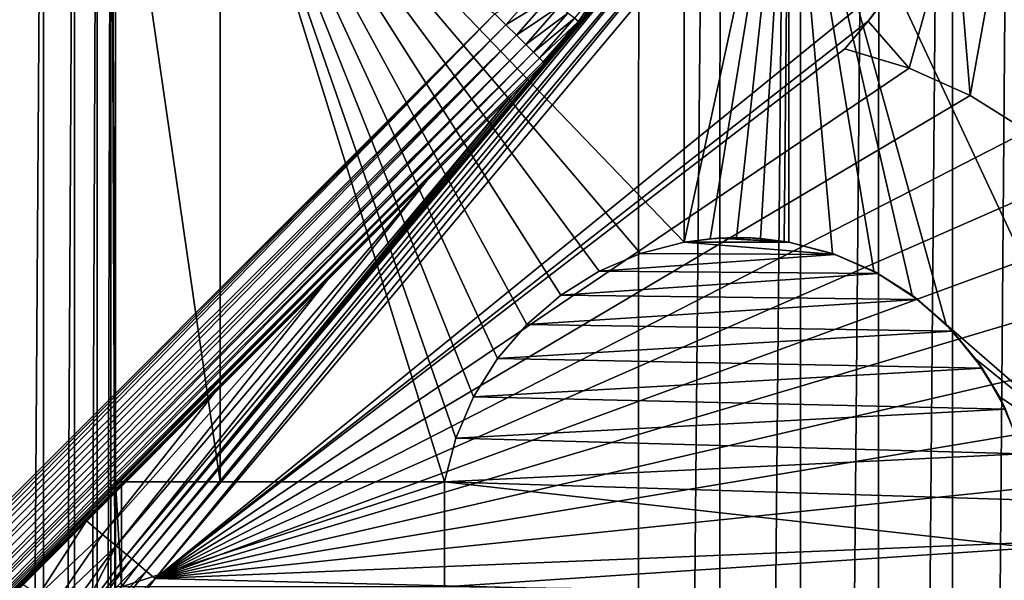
# Model space of a CAD drawing. Header units: metres. Extents: x -205 to 205, y -104 to 104.
# Tile 551 of 656: x -85.28 to -71.17, y 24.38 to 32.41. Entities that reach past the tile are written whole.
import ezdxf

# ---------------------------------------------------------------- set-up
doc = ezdxf.new("R2010")
doc.units = ezdxf.units.M
doc.layers.add('solid_01_2-CONSUMER_EHM_BOX_SW0001', color=7, linetype='CONTINUOUS')

msp = doc.modelspace()

# ---------------------------------------------------------------- linework, layer by layer
at = {"layer": 'solid_01_2-CONSUMER_EHM_BOX_SW0001'}
for points in [[(-200.010849, -74.958488), (-200.010773, 75.041512), (-0.010778, 75.04142)], [(-0.010849, -74.95858), (-200.010849, -74.958488), (-0.010778, 75.04142)], [(-88.001671, 37.540459, 75), (-76.416145, -63.561199, 75), (-76.402473, 63.637558, 75)], [(-76.416145, -63.561199, 75), (-75.237, 63.561695, 75), (-76.402473, 63.637558, 75)], [(-76.416145, -63.561199, 75), (-75.250656, -63.485584, 75), (-75.237, 63.561695, 75)], [(-75.250656, -63.485584, 75), (-74.082008, 63.333099, 75), (-75.237, 63.561695, 75)], [(-75.250656, -63.485584, 75), (-74.095612, -63.257236, 75), (-74.082008, 63.333099, 75)], [(-74.095612, -63.257236, 75), (-72.963776, 62.954468, 75), (-74.082008, 63.333099, 75)], [(-74.095612, -63.257236, 75), (-72.977303, -62.878845, 75), (-72.963776, 62.954468, 75)], [(-72.977303, -62.878845, 75), (-71.906097, 62.433506, 75), (-72.963776, 62.954468, 75)], [(-72.977303, -62.878845, 75), (-71.91951, -62.358109, 75), (-71.906097, 62.433506, 75)], [(-71.91951, -62.358109, 75), (-70.92572, 61.778858, 75), (-71.906097, 62.433506, 75)], [(-71.91951, -62.358109, 75), (-70.938995, -61.703674, 75), (-70.92572, 61.778858, 75)], [(-85.502731, 42.912727, 63.099998), (-84.938103, 41.948387, 63.099998), (-85.511948, -42.834408, 63.099998)], [(-84.938103, 41.948387, 63.099998), (-84.947113, -41.870193, 63.099998), (-85.511948, -42.834408, 63.099998)], [(-84.938103, 41.948387, 63.099998), (-84.490479, 40.924072, 63.099998), (-84.947113, -41.870193, 63.099998)], [(-84.490479, 40.924072, 63.099998), (-84.499268, -40.845974, 63.099998), (-84.947113, -41.870193, 63.099998)], [(-84.490479, 40.924072, 63.099998), (-84.16629, 39.854263, 63.099998), (-84.499268, -40.845974, 63.099998)], [(-84.16629, 39.854263, 63.099998), (-84.17485, -39.776234, 63.099998), (-84.499268, -40.845974, 63.099998)], [(-84.16629, 39.854263, 63.099998), (-83.970047, 38.75415, 63.099998), (-84.17485, -39.776234, 63.099998)], [(-83.970047, 38.75415, 63.099998), (-83.978371, -38.676163, 63.099998), (-84.17485, -39.776234, 63.099998)], [(-83.905426, 22.538099, 63.099998), (-83.978371, -38.676163, 63.099998), (-83.970047, 38.75415, 63.099998)], [(-83.970047, 38.75415, 63.099998), (-83.905296, 24.288099, 63.099998), (-83.905426, 22.538099, 63.099998)], [(-83.970047, 38.75415, 63.099998), (-83.90519, 25.788099, 63.099998), (-83.905296, 24.288099, 63.099998)], [(-83.970047, 38.75415, 63.099998), (-83.904449, 36.1381, 63.099998), (-83.90519, 25.788099, 63.099998)], [(-88.001671, 37.540459, 75), (-88.012413, -37.459538, 75), (-76.416145, -63.561199, 75)], [(-87.503685, 23.458557, 13.5), (-78.466858, 32.492798, 13.5), (-87.501671, 37.54039, 13.5)], [(-83.90519, 25.788099, 69.5), (-83.90519, 25.788099, 63.099998), (-83.904449, 36.1381, 63.099998)], [(-83.90519, 25.788099, 69.5), (-83.904449, 36.1381, 63.099998), (-83.904449, 36.1381, 69.5)], [(-82.40519, 25.787991, 69.5), (-83.90519, 25.788099, 69.5), (-83.904449, 36.1381, 69.5)], [(-82.404449, 36.137989, 69.5), (-82.40519, 25.787991, 69.5), (-83.904449, 36.1381, 69.5)], [(-82.40519, 25.787991, 72), (-82.404449, 36.137989, 72), (-79.188492, 25.78776, 72)], [(-82.404449, 36.137989, 69.5), (-82.404449, 36.137989, 72), (-82.40519, 25.787991, 72)], [(-82.404449, 36.137989, 69.5), (-82.40519, 25.787991, 72), (-82.40519, 25.787991, 69.5)], [(-82.404449, 36.137989, 72), (-79.026604, 26.412663, 72), (-79.188492, 25.78776, 72)], [(-82.404449, 36.137989, 72), (-75.754944, 29.220814, 72), (-76.379868, 29.059015, 72)], [(-82.404449, 36.137989, 72), (-75.754448, 36.137512, 72), (-75.754944, 29.220814, 72)], [(-82.404449, 36.137989, 72), (-76.379868, 29.059015, 72), (-76.972603, 28.804688, 72)], [(-82.404449, 36.137989, 72), (-76.972603, 28.804688, 72), (-77.520691, 28.4631, 72)], [(-82.404449, 36.137989, 72), (-77.520691, 28.4631, 72), (-78.010231, 28.042879, 72)], [(-82.404449, 36.137989, 72), (-78.010231, 28.042879, 72), (-78.430527, 27.5534, 72)], [(-82.404449, 36.137989, 72), (-78.430527, 27.5534, 72), (-78.772194, 27.005358, 72)], [(-82.404449, 36.137989, 72), (-78.772194, 27.005358, 72), (-79.026604, 26.412663, 72)], [(-75.754448, 36.137512, 72), (-75.754944, 29.220814, 66.416206), (-75.754944, 29.220814, 67)], [(-75.754448, 36.137512, 72), (-75.754944, 29.220814, 67), (-75.754944, 29.220814, 72)], [(-75.754448, 36.137512, 66.416206), (-74.254448, 36.137405, 67.02655), (-75.754944, 29.220814, 66.416206)], [(-75.754448, 36.137512, 72), (-75.754448, 36.137512, 66.416206), (-75.754944, 29.220814, 66.416206)], [(-74.254448, 36.137405, 67.02655), (-75.381676, 29.270727, 66.568085), (-75.754944, 29.220814, 66.416206)], [(-74.254448, 36.137405, 67.02655), (-75.004944, 29.287903, 66.721382), (-75.381676, 29.270727, 66.568085)], [(-74.254448, 36.137405, 67.02655), (-74.661255, 29.273485, 66.861221), (-75.004944, 29.287903, 66.721382)], [(-74.254448, 36.137405, 67.02655), (-74.319885, 29.231796, 67), (-74.661255, 29.273485, 66.861221)], [(-74.254448, 36.137405, 67.02655), (-74.254944, 29.220705, 67), (-74.319885, 29.231796, 67)], [(-74.254944, 29.220705, 72), (-74.254944, 29.220705, 67), (-74.254448, 36.137405, 67.02655)], [(-74.254448, 36.137405, 72), (-74.254944, 29.220705, 72), (-74.254448, 36.137405, 67.02655)], [(-74.254448, 36.137405, 72), (-73.630043, 29.058817, 72), (-74.254944, 29.220705, 72)], [(-74.254448, 36.137405, 72), (-71.999825, 28.042448, 72), (-72.489304, 28.46274, 72)], [(-74.254448, 36.137405, 72), (-69.40519, 25.787058, 72), (-71.999825, 28.042448, 72)], [(-74.254448, 36.137405, 72), (-72.489304, 28.46274, 72), (-73.037346, 28.804405, 72)], [(-74.254448, 36.137405, 72), (-73.037346, 28.804405, 72), (-73.630043, 29.058817, 72)], [(-74.254448, 36.137405, 72), (-69.404449, 36.137058, 72), (-69.40519, 25.787058, 72)], [(-70.84623, 35.827106, 1.5), (-71.881004, 34.047962, 1.5), (-71.656578, 31.319992, 1.5)], [(-70.84623, 35.827106, 1.5), (-71.656578, 31.319992, 1.5), (-70.84111, 30.811783, 1.5)], [(-83.670219, 24.684669, 1.911433), (-83.575638, 24.605307, 1.771438), (-75.518936, 34.39864, 1.911131)], [(-77.457977, 32.110565, 1.931768), (-83.670219, 24.684669, 1.911433), (-75.518936, 34.39864, 1.911131)], [(-83.575638, 24.605307, 1.771438), (-75.424316, 34.319244, 1.771182), (-75.518936, 34.39864, 1.911131)], [(-83.575638, 24.605307, 1.771438), (-83.462776, 24.510601, 1.656828), (-75.424316, 34.319244, 1.771182)], [(-83.462776, 24.510601, 1.656828), (-75.311417, 34.22451, 1.656628), (-75.424316, 34.319244, 1.771182)], [(-77.194557, 32.438629, 1.945158), (-77.457977, 32.110565, 1.931768), (-75.518936, 34.39864, 1.911131)], [(-83.462776, 24.510601, 1.656828), (-83.335693, 24.403965, 1.571667), (-75.311417, 34.22451, 1.656628)], [(-83.335693, 24.403965, 1.571667), (-75.184578, 34.118076, 1.571667), (-75.311417, 34.22451, 1.656628)], [(-72.448631, 33.245712, 1.571667), (-75.184578, 34.118076, 1.571667), (-83.335693, 24.403965, 1.571667)], [(-71.881004, 34.047962, 1.5), (-73.120598, 32.386189, 1.5), (-72.530487, 31.71361, 1.5)], [(-73.120598, 32.386189, 1.571667), (-73.120598, 32.386189, 1.5), (-71.881004, 34.047962, 1.5)], [(-72.448631, 33.245712, 1.571667), (-73.120598, 32.386189, 1.571667), (-71.881004, 34.047962, 1.5)], [(-71.881004, 34.047962, 1.5), (-72.530487, 31.71361, 1.5), (-71.656578, 31.319992, 1.5)], [(-72.448631, 33.245712, 1.571667), (-83.335693, 24.403965, 1.571667), (-73.120598, 32.386189, 1.571667)], [(-77.327461, 32.426735, 12.933187), (-77.268974, 32.38166, 12.721548), (-76.83918, 33.020767, 12.72167)], [(-76.83918, 33.020767, 12.72167), (-77.268974, 32.38166, 12.721548), (-77.190857, 32.443592, 12.5)], [(-77.865227, 32.841133, 13.474956), (-78.466858, 32.492798, 13.5), (-78.30954, 32.335426, 13.474928)], [(-77.865227, 32.841133, 13.474956), (-78.30954, 32.335426, 13.474928), (-77.697639, 32.711987, 13.400926)], [(-77.697639, 32.711987, 13.400926), (-78.30954, 32.335426, 13.474928), (-78.159958, 32.185806, 13.400871)], [(-77.697639, 32.711987, 13.400926), (-78.159958, 32.185806, 13.400871), (-77.547318, 32.596153, 13.28163)], [(-77.547318, 32.596153, 13.28163), (-78.159958, 32.185806, 13.400871), (-78.025803, 32.051613, 13.281551)], [(-77.547318, 32.596153, 13.28163), (-78.025803, 32.051613, 13.281551), (-77.421829, 32.499451, 13.123061)], [(-87.531448, 23.289406, 13.494987), (-78.466858, 32.492798, 13.5), (-87.523376, 23.379391, 13.499115)], [(-87.525764, 23.186419, 13.484238), (-78.466858, 32.492798, 13.5), (-87.531448, 23.289406, 13.494987)], [(-78.30954, 32.335426, 13.474928), (-78.466858, 32.492798, 13.5), (-87.525764, 23.186419, 13.484238)], [(-87.523376, 23.379391, 13.499115), (-78.466858, 32.492798, 13.5), (-87.503685, 23.458557, 13.5)], [(-77.421829, 32.499451, 13.123061), (-78.025803, 32.051613, 13.281551), (-77.913803, 31.939583, 13.122963)], [(-77.421829, 32.499451, 13.123061), (-77.913803, 31.939583, 13.122963), (-77.327461, 32.426735, 12.933187)], [(-78.30954, 32.335426, 13.474928), (-87.525764, 23.186419, 13.484238), (-87.505173, 23.07062, 13.461928)], [(-78.30954, 32.335426, 13.474928), (-87.505173, 23.07062, 13.461928), (-87.471581, 22.947044, 13.423147)], [(-78.159958, 32.185806, 13.400871), (-78.30954, 32.335426, 13.474928), (-87.471581, 22.947044, 13.423147)], [(-73.120598, 32.386189, 1.571667), (-83.335693, 24.403965, 1.571667), (-73.454178, 31.988642, 1.571667)], [(-77.327461, 32.426735, 12.933187), (-77.913803, 31.939583, 13.122963), (-77.829597, 31.855349, 12.933075)], [(-77.327461, 32.426735, 12.933187), (-77.829597, 31.855349, 12.933075), (-77.268974, 32.38166, 12.721548)], [(-77.268974, 32.38166, 12.721548), (-77.829597, 31.855349, 12.933075), (-77.777405, 31.803144, 12.721427)], [(-77.190857, 32.443592, 12.5), (-77.777405, 31.803144, 12.721427), (-77.759857, 31.785589, 12.5)], [(-77.268974, 32.38166, 12.721548), (-77.777405, 31.803144, 12.721427), (-77.190857, 32.443592, 12.5)], [(-77.190857, 32.443592, 12.5), (-77.759857, 31.785589, 12.5), (-77.194557, 32.438629, 1.945158)], [(-77.759857, 31.785589, 12.5), (-77.457977, 32.110565, 1.931768), (-77.194557, 32.438629, 1.945158)], [(-73.120598, 32.386189, 1.5), (-73.454178, 31.988642, 1.5), (-72.530487, 31.71361, 1.5)], [(-73.454178, 31.988642, 1.571667), (-73.454178, 31.988642, 1.5), (-73.120598, 32.386189, 1.5)], [(-73.120598, 32.386189, 1.571667), (-73.454178, 31.988642, 1.571667), (-73.120598, 32.386189, 1.5)], [(-78.159958, 32.185806, 13.400871), (-87.471581, 22.947044, 13.423147), (-87.430389, 22.824997, 13.366093)], [(-78.159958, 32.185806, 13.400871), (-87.430389, 22.824997, 13.366093), (-87.387627, 22.713465, 13.293175)], [(-78.025803, 32.051613, 13.281551), (-78.159958, 32.185806, 13.400871), (-87.387627, 22.713465, 13.293175)], [(-78.025803, 32.051613, 13.281551), (-87.387627, 22.713465, 13.293175), (-87.346947, 22.618353, 13.20919)], [(-78.025803, 32.051613, 13.281551), (-87.346947, 22.618353, 13.20919), (-87.327904, 22.578339, 13.165072)], [(-77.913803, 31.939583, 13.122963), (-78.025803, 32.051613, 13.281551), (-87.327904, 22.578339, 13.165072)], [(-77.457977, 32.110565, 1.931768), (-77.759857, 31.785589, 1.965598), (-83.670219, 24.684669, 1.911433)], [(-77.759857, 31.785589, 12.5), (-77.759857, 31.785589, 1.965598), (-77.457977, 32.110565, 1.931768)], [(-77.913803, 31.939583, 13.122963), (-87.327904, 22.578339, 13.165072), (-87.27594, 22.491236, 13.034579)], [(-77.913803, 31.939583, 13.122963), (-87.27594, 22.491236, 13.034579), (-87.244125, 22.458481, 12.95445)], [(-77.829597, 31.855349, 12.933075), (-77.913803, 31.939583, 13.122963), (-87.244125, 22.458481, 12.95445)], [(-73.454178, 31.988642, 1.571667), (-83.335693, 24.403965, 1.571667), (-72.531967, 31.713707, 1.571667)], [(-72.531967, 31.713707, 1.571667), (-72.530487, 31.71361, 1.5), (-73.454178, 31.988642, 1.5)], [(-73.454178, 31.988642, 1.571667), (-72.531967, 31.713707, 1.571667), (-73.454178, 31.988642, 1.5)], [(-77.829597, 31.855349, 12.933075), (-87.244125, 22.458481, 12.95445), (-87.212242, 22.441751, 12.879613)], [(-77.829597, 31.855349, 12.933075), (-87.212242, 22.441751, 12.879613), (-87.178947, 22.438494, 12.809218)], [(-77.829597, 31.855349, 12.933075), (-87.178947, 22.438494, 12.809218), (-87.145615, 22.445938, 12.745918)], [(-77.777405, 31.803144, 12.721427), (-77.829597, 31.855349, 12.933075), (-87.145615, 22.445938, 12.745918)], [(-77.777405, 31.803144, 12.721427), (-87.145615, 22.445938, 12.745918), (-87.115311, 22.459236, 12.692423)], [(-77.777405, 31.803144, 12.721427), (-87.115311, 22.459236, 12.692423), (-87.067589, 22.488428, 12.605596)], [(-77.777405, 31.803144, 12.721427), (-87.067589, 22.488428, 12.605596), (-87.03936, 22.508743, 12.5)], [(-77.777405, 31.803144, 12.721427), (-87.03936, 22.508743, 12.5), (-77.759857, 31.785589, 12.5)], [(-87.03936, 22.508743, 12.5), (-78.003365, 31.542149, 2.016398), (-77.759857, 31.785589, 1.965598)], [(-77.759857, 31.785589, 12.5), (-87.03936, 22.508743, 12.5), (-77.759857, 31.785589, 1.965598)], [(-77.759857, 31.785589, 1.965598), (-78.003365, 31.542149, 2.016398), (-83.670219, 24.684669, 1.911433)], [(-72.531967, 31.713707, 1.571667), (-83.335693, 24.403965, 1.571667), (-71.656532, 31.320374, 1.571667)], [(-72.531967, 31.713707, 1.571667), (-71.656532, 31.320374, 1.571667), (-72.530487, 31.71361, 1.5)], [(-71.656532, 31.320374, 1.571667), (-71.656578, 31.319992, 1.5), (-72.530487, 31.71361, 1.5)], [(-87.03936, 22.508743, 12.5), (-78.231964, 31.313616, 2.071429), (-78.003365, 31.542149, 2.016398)], [(-78.003365, 31.542149, 2.016398), (-78.231964, 31.313616, 2.071429), (-83.670219, 24.684669, 1.911433)], [(-87.03936, 22.508743, 12.5), (-79.449249, 30.096678, 2.343333), (-78.231964, 31.313616, 2.071429)], [(-78.231964, 31.313616, 2.071429), (-83.743042, 24.745773, 2.071429), (-83.670219, 24.684669, 1.911433)], [(-79.449249, 30.096678, 2.343333), (-83.743042, 24.745773, 2.071429), (-78.231964, 31.313616, 2.071429)], [(-71.656532, 31.320374, 1.571667), (-83.335693, 24.403965, 1.571667), (-70.841949, 30.812319, 1.571667)], [(-71.656532, 31.320374, 1.571667), (-70.841949, 30.812319, 1.571667), (-71.656578, 31.319992, 1.5)], [(-70.841949, 30.812319, 1.571667), (-70.84111, 30.811783, 1.5), (-71.656578, 31.319992, 1.5)], [(-70.841949, 30.812319, 1.571667), (-83.335693, 24.403965, 1.571667), (-70.103012, 30.198109, 1.571667)], [(-70.103012, 30.198109, 1.571667), (-83.335693, 24.403965, 1.571667), (-69.452576, 29.490343, 1.571667)], [(-87.03936, 22.508743, 12.5), (-80.861267, 28.685064, 2.583983), (-79.449249, 30.096678, 2.343333)], [(-83.896149, 24.874243, 2.418061), (-83.743042, 24.745773, 2.071429), (-79.449249, 30.096678, 2.343333)], [(-83.896149, 24.874243, 2.418061), (-79.449249, 30.096678, 2.343333), (-80.861267, 28.685064, 2.583983)], [(-69.452576, 29.490343, 1.571667), (-83.335693, 24.403965, 1.571667), (-68.904602, 28.700928, 1.571667)], [(-76.379868, 29.059015, 67), (-75.754944, 29.220814, 67), (-73.593231, 29.045349, 67)], [(-75.754944, 29.220814, 72), (-75.754944, 29.220814, 67), (-76.379868, 29.059015, 67)], [(-76.379868, 29.059015, 72), (-75.754944, 29.220814, 72), (-76.379868, 29.059015, 67)], [(-75.754944, 29.220814, 67), (-75.278023, 29.278696, 67), (-74.254944, 29.220705, 67)], [(-75.381676, 29.270727, 66.568085), (-75.278023, 29.278696, 67), (-75.754944, 29.220814, 67)], [(-75.754944, 29.220814, 66.416206), (-75.381676, 29.270727, 66.568085), (-75.754944, 29.220814, 67)], [(-75.754944, 29.220814, 67), (-74.254944, 29.220705, 67), (-73.593231, 29.045349, 67)], [(-75.381676, 29.270727, 66.568085), (-75.004944, 29.287903, 66.721382), (-75.278023, 29.278696, 67)], [(-75.004944, 29.287903, 66.721382), (-74.797623, 29.282385, 67), (-75.278023, 29.278696, 67)], [(-75.278023, 29.278696, 67), (-74.797623, 29.282385, 67), (-74.319885, 29.231796, 67)], [(-75.278023, 29.278696, 67), (-74.319885, 29.231796, 67), (-74.254944, 29.220705, 67)], [(-75.004944, 29.287903, 66.721382), (-74.661255, 29.273485, 66.861221), (-74.797623, 29.282385, 67)], [(-74.661255, 29.273485, 66.861221), (-74.319885, 29.231796, 67), (-74.797623, 29.282385, 67)], [(-73.630043, 29.058817, 72), (-73.593231, 29.045349, 67), (-74.254944, 29.220705, 67)], [(-74.254944, 29.220705, 72), (-73.630043, 29.058817, 72), (-74.254944, 29.220705, 67)], [(-76.972603, 28.804688, 67), (-76.379868, 29.059015, 67), (-73.593231, 29.045349, 67)], [(-76.379868, 29.059015, 72), (-76.379868, 29.059015, 67), (-76.972603, 28.804688, 67)], [(-76.972603, 28.804688, 72), (-76.379868, 29.059015, 72), (-76.972603, 28.804688, 67)], [(-76.972603, 28.804688, 67), (-73.593231, 29.045349, 67), (-72.980286, 28.773966, 67)], [(-73.630043, 29.058817, 72), (-73.037346, 28.804405, 72), (-73.593231, 29.045349, 67)], [(-73.037346, 28.804405, 72), (-72.980286, 28.773966, 67), (-73.593231, 29.045349, 67)], [(-77.520691, 28.4631, 67), (-76.972603, 28.804688, 67), (-72.980286, 28.773966, 67)], [(-76.972603, 28.804688, 72), (-76.972603, 28.804688, 67), (-77.520691, 28.4631, 67)], [(-77.520691, 28.4631, 72), (-76.972603, 28.804688, 72), (-77.520691, 28.4631, 67)], [(-73.037346, 28.804405, 72), (-72.489304, 28.46274, 72), (-72.980286, 28.773966, 67)], [(-87.03936, 22.508743, 12.5), (-82.478523, 27.06827, 2.800385), (-80.861267, 28.685064, 2.583983)], [(-84.089653, 25.036612, 2.728369), (-80.861267, 28.685064, 2.583983), (-82.478523, 27.06827, 2.800385)], [(-84.089653, 25.036612, 2.728369), (-83.896149, 24.874243, 2.418061), (-80.861267, 28.685064, 2.583983)], [(-68.904602, 28.700928, 1.571667), (-83.335693, 24.403965, 1.571667), (-68.467369, 27.846045, 1.571667)], [(-77.520691, 28.4631, 67), (-72.980286, 28.773966, 67), (-72.410309, 28.402409, 67)], [(-72.489304, 28.46274, 72), (-72.410309, 28.402409, 67), (-72.980286, 28.773966, 67)], [(-78.010231, 28.042879, 67), (-77.520691, 28.4631, 67), (-72.410309, 28.402409, 67)], [(-77.520691, 28.4631, 72), (-77.520691, 28.4631, 67), (-78.010231, 28.042879, 67)], [(-78.010231, 28.042879, 72), (-77.520691, 28.4631, 72), (-78.010231, 28.042879, 67)], [(-78.010231, 28.042879, 67), (-72.410309, 28.402409, 67), (-71.909477, 27.94898, 67)], [(-72.489304, 28.46274, 72), (-71.999825, 28.042448, 72), (-72.410309, 28.402409, 67)], [(-71.999825, 28.042448, 72), (-71.909477, 27.94898, 67), (-72.410309, 28.402409, 67)], [(-78.430527, 27.5534, 67), (-78.010231, 28.042879, 67), (-71.909477, 27.94898, 67)], [(-78.010231, 28.042879, 72), (-78.010231, 28.042879, 67), (-78.430527, 27.5534, 67)], [(-78.430527, 27.5534, 72), (-78.010231, 28.042879, 72), (-78.430527, 27.5534, 67)], [(-78.430527, 27.5534, 67), (-71.909477, 27.94898, 67), (-71.484192, 27.416521, 67)], [(-71.999825, 28.042448, 72), (-71.579605, 27.552908, 72), (-71.909477, 27.94898, 67)], [(-69.40519, 25.787058, 72), (-71.579605, 27.552908, 72), (-71.999825, 28.042448, 72)], [(-71.579605, 27.552908, 72), (-71.484192, 27.416521, 67), (-71.909477, 27.94898, 67)], [(-68.467369, 27.846045, 1.571667), (-83.335693, 24.403965, 1.571667), (-68.150146, 26.940784, 1.571667)], [(-78.772194, 27.005358, 67), (-78.430527, 27.5534, 67), (-71.484192, 27.416521, 67)], [(-78.430527, 27.5534, 72), (-78.430527, 27.5534, 67), (-78.772194, 27.005358, 67)], [(-78.772194, 27.005358, 72), (-78.430527, 27.5534, 72), (-78.772194, 27.005358, 67)], [(-71.579605, 27.552908, 72), (-71.238014, 27.004816, 72), (-71.484192, 27.416521, 67)], [(-69.40519, 25.787058, 72), (-71.238014, 27.004816, 72), (-71.579605, 27.552908, 72)], [(-78.772194, 27.005358, 67), (-71.484192, 27.416521, 67), (-71.151772, 26.829092, 67)], [(-71.238014, 27.004816, 72), (-71.151772, 26.829092, 67), (-71.484192, 27.416521, 67)], [(-87.03936, 22.508743, 12.5), (-84.318596, 25.228724, 2.994403), (-82.478523, 27.06827, 2.800385)], [(-84.089653, 25.036612, 2.728369), (-82.478523, 27.06827, 2.800385), (-84.318596, 25.228724, 2.994403)], [(-79.026604, 26.412663, 67), (-78.772194, 27.005358, 67), (-71.151772, 26.829092, 67)], [(-78.772194, 27.005358, 72), (-78.772194, 27.005358, 67), (-79.026604, 26.412663, 67)], [(-79.026604, 26.412663, 72), (-78.772194, 27.005358, 72), (-79.026604, 26.412663, 67)], [(-71.238014, 27.004816, 72), (-70.983688, 26.412085, 72), (-71.151772, 26.829092, 67)], [(-69.40519, 25.787058, 72), (-70.983688, 26.412085, 72), (-71.238014, 27.004816, 72)], [(-68.150146, 26.940784, 1.571667), (-83.335693, 24.403965, 1.571667), (-67.95797, 26.001156, 1.571667)], [(-79.026604, 26.412663, 67), (-71.151772, 26.829092, 67), (-70.914841, 26.189764, 67)], [(-79.188492, 25.78776, 67), (-79.026604, 26.412663, 67), (-70.914841, 26.189764, 67)], [(-79.026604, 26.412663, 72), (-79.026604, 26.412663, 67), (-79.188492, 25.78776, 67)], [(-79.026604, 26.412663, 72), (-79.188492, 25.78776, 67), (-79.188492, 25.78776, 72)], [(-79.188492, 25.78776, 67), (-70.914841, 26.189764, 67), (-70.784157, 25.527569, 67)], [(-67.95797, 26.001156, 1.571667), (-83.335693, 24.403965, 1.571667), (-67.891357, 25.041451, 1.571667)], [(-83.819885, 24.288092, 63.134754), (-83.905296, 24.288099, 63.099998), (-83.90519, 25.788099, 63.099998)], [(-83.819778, 25.788092, 63.134754), (-83.819885, 24.288092, 63.134754), (-83.90519, 25.788099, 63.099998)], [(-83.90519, 25.788099, 69.5), (-83.819778, 25.788092, 63.134754), (-83.90519, 25.788099, 63.099998)], [(-82.40519, 25.787991, 69.5), (-79.188492, 25.78776, 67), (-83.90519, 25.788099, 69.5)], [(-79.188492, 25.78776, 66.919212), (-83.90519, 25.788099, 69.5), (-79.188492, 25.78776, 67)], [(-79.188492, 25.78776, 66.919212), (-83.819778, 25.788092, 63.134754), (-83.90519, 25.788099, 69.5)], [(-79.188492, 25.78776, 66.919212), (-83.819885, 24.288092, 63.134754), (-83.819778, 25.788092, 63.134754)], [(-79.188599, 24.28776, 66.919212), (-83.819885, 24.288092, 63.134754), (-79.188492, 25.78776, 66.919212)], [(-82.40519, 25.787991, 72), (-79.188492, 25.78776, 72), (-79.188492, 25.78776, 67)], [(-82.40519, 25.787991, 69.5), (-82.40519, 25.787991, 72), (-79.188492, 25.78776, 67)], [(-79.188599, 24.28776, 67), (-79.188492, 25.78776, 67), (-70.759743, 24.84654, 67)], [(-79.188492, 25.78776, 66.919212), (-79.188492, 25.78776, 67), (-79.188599, 24.28776, 67)], [(-79.188599, 24.28776, 66.919212), (-79.188492, 25.78776, 66.919212), (-79.188599, 24.28776, 67)], [(-79.188492, 25.78776, 67), (-70.784157, 25.527569, 67), (-70.759743, 24.84654, 67)], [(-87.03936, 22.508743, 12.5), (-85.226814, 24.320768, 3.122485), (-84.318596, 25.228724, 2.994403)], [(-85.002182, 24.171375, 2.928674), (-84.318596, 25.228724, 2.994403), (-85.226814, 24.320768, 3.122485)], [(-85.002182, 24.171375, 2.928674), (-84.089653, 25.036612, 2.728369), (-84.318596, 25.228724, 2.994403)], [(-84.781776, 24.026417, 2.676595), (-84.089653, 25.036612, 2.728369), (-85.002182, 24.171375, 2.928674)], [(-84.781776, 24.026417, 2.676595), (-83.896149, 24.874243, 2.418061), (-84.089653, 25.036612, 2.728369)], [(-67.967628, 24.018217, 1.571667), (-67.891357, 25.041451, 1.571667), (-83.335693, 24.403965, 1.571667)], [(-84.594383, 23.903164, 2.388803), (-83.896149, 24.874243, 2.418061), (-84.781776, 24.026417, 2.676595)], [(-84.443985, 23.804245, 2.071429), (-83.896149, 24.874243, 2.418061), (-84.594383, 23.903164, 2.388803)], [(-84.443985, 23.804245, 2.071429), (-83.743042, 24.745773, 2.071429), (-83.896149, 24.874243, 2.418061)], [(-79.188599, 24.28776, 67), (-70.759743, 24.84654, 67), (-70.844116, 24.176249, 67)], [(-84.443985, 23.804245, 2.071429), (-83.670219, 24.684669, 1.911433), (-83.743042, 24.745773, 2.071429)], [(-84.272087, 23.8901, 1.911433), (-83.670219, 24.684669, 1.911433), (-84.443985, 23.804245, 2.071429)], [(-84.272087, 23.8901, 1.911433), (-83.575638, 24.605307, 1.771438), (-83.670219, 24.684669, 1.911433)], [(-84.272087, 23.8901, 1.911433), (-84.170074, 23.820549, 1.771438), (-83.575638, 24.605307, 1.771438)], [(-84.170074, 23.820549, 1.771438), (-83.462776, 24.510601, 1.656828), (-83.575638, 24.605307, 1.771438)], [(-84.170074, 23.820549, 1.771438), (-84.04834, 23.737553, 1.656828), (-83.462776, 24.510601, 1.656828)], [(-84.04834, 23.737553, 1.656828), (-83.335693, 24.403965, 1.571667), (-83.462776, 24.510601, 1.656828)], [(-84.04834, 23.737553, 1.656828), (-84.003273, 23.50543, 1.571667), (-83.335693, 24.403965, 1.571667)], [(-67.967628, 24.018217, 1.571667), (-83.335693, 24.403965, 1.571667), (-84.003273, 23.50543, 1.571667)]]:
    msp.add_3dface(points, dxfattribs=at)

doc.saveas('drawing.dxf')
